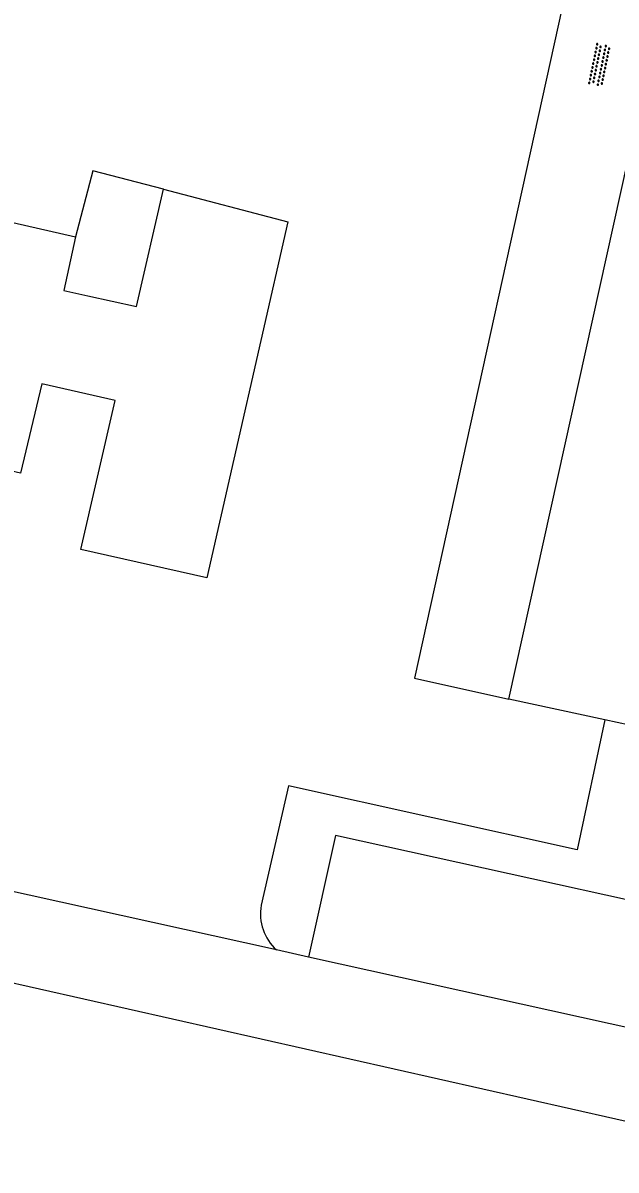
# Model space of a CAD drawing. Extents: x 124000 to 129000, y 395500 to 397503.
# Drawn here: x 128597.6 to 128627.7, y 396978.7 to 397036.9 of the extents above; entities that cross this region are included whole.
import ezdxf

# ---------------------------------------------------------------- set-up
doc = ezdxf.new("R2010")
doc.units = 0
for name, color, linetype in [('gg-bbg-hoofdgebouw', 7, 'Continuous'), ('gg-bbg-luifel en loopbrug', 7, 'Continuous'), ('gg-knt-verharding', 7, 'Continuous'), ('gt-symb-overige verharding', 7, 'Continuous')]:
    doc.layers.add(name, color=color, linetype=linetype)

# ---------------------------------------------------------------- blocks, each defined once
blk = doc.blocks.new('gt0-OVH')
at = {"layer": 'gt-symb-overige verharding'}
for points in [[(-0.972, 0.298), (-0.967, 0.308), (-0.965, 0.319), (-0.966, 0.33), (-0.971, 0.34), (-0.978, 0.348), (-0.988, 0.353), (-0.999, 0.355), (-1.01, 0.354), (-1.02, 0.349), (-1.028, 0.342), (-1.033, 0.332), (-1.035, 0.321), (-1.034, 0.31), (-1.029, 0.3), (-1.022, 0.292), (-1.012, 0.287), (-1.001, 0.285), (-0.99, 0.286), (-0.98, 0.291)], [(-0.872, 0.106), (-0.867, 0.116), (-0.865, 0.126), (-0.866, 0.137), (-0.871, 0.147), (-0.878, 0.156), (-0.888, 0.161), (-0.899, 0.163), (-0.91, 0.162), (-0.92, 0.157), (-0.928, 0.15), (-0.933, 0.14), (-0.935, 0.129), (-0.934, 0.118), (-0.929, 0.108), (-0.922, 0.1), (-0.912, 0.095), (-0.901, 0.092), (-0.89, 0.094), (-0.88, 0.098)], [(-0.772, 0.298), (-0.767, 0.308), (-0.765, 0.319), (-0.766, 0.33), (-0.771, 0.34), (-0.778, 0.348), (-0.788, 0.353), (-0.799, 0.355), (-0.81, 0.354), (-0.82, 0.349), (-0.828, 0.342), (-0.833, 0.332), (-0.835, 0.321), (-0.834, 0.31), (-0.829, 0.3), (-0.822, 0.292), (-0.812, 0.287), (-0.801, 0.285), (-0.79, 0.286), (-0.78, 0.291)], [(-0.672, 0.106), (-0.667, 0.116), (-0.665, 0.126), (-0.666, 0.137), (-0.671, 0.147), (-0.678, 0.156), (-0.688, 0.161), (-0.699, 0.163), (-0.71, 0.162), (-0.72, 0.157), (-0.728, 0.15), (-0.733, 0.14), (-0.735, 0.129), (-0.734, 0.118), (-0.729, 0.108), (-0.722, 0.1), (-0.712, 0.095), (-0.701, 0.092), (-0.69, 0.094), (-0.68, 0.098)], [(-0.572, 0.298), (-0.567, 0.308), (-0.565, 0.319), (-0.566, 0.33), (-0.571, 0.34), (-0.578, 0.348), (-0.588, 0.353), (-0.599, 0.355), (-0.61, 0.354), (-0.62, 0.349), (-0.628, 0.342), (-0.633, 0.332), (-0.635, 0.321), (-0.634, 0.31), (-0.629, 0.3), (-0.622, 0.292), (-0.612, 0.287), (-0.601, 0.285), (-0.59, 0.286), (-0.58, 0.291)], [(-0.472, 0.106), (-0.467, 0.116), (-0.465, 0.126), (-0.466, 0.137), (-0.471, 0.147), (-0.478, 0.156), (-0.488, 0.161), (-0.499, 0.163), (-0.51, 0.162), (-0.52, 0.157), (-0.528, 0.15), (-0.533, 0.14), (-0.535, 0.129), (-0.534, 0.118), (-0.529, 0.108), (-0.522, 0.1), (-0.512, 0.095), (-0.501, 0.092), (-0.49, 0.094), (-0.48, 0.098)], [(-0.372, 0.298), (-0.367, 0.308), (-0.365, 0.319), (-0.366, 0.33), (-0.371, 0.34), (-0.378, 0.348), (-0.388, 0.353), (-0.399, 0.355), (-0.41, 0.354), (-0.42, 0.349), (-0.428, 0.342), (-0.433, 0.332), (-0.435, 0.321), (-0.434, 0.31), (-0.429, 0.3), (-0.422, 0.292), (-0.412, 0.287), (-0.401, 0.285), (-0.39, 0.286), (-0.38, 0.291)], [(-0.272, 0.106), (-0.267, 0.116), (-0.265, 0.126), (-0.266, 0.137), (-0.271, 0.147), (-0.278, 0.156), (-0.288, 0.161), (-0.299, 0.163), (-0.31, 0.162), (-0.32, 0.157), (-0.328, 0.15), (-0.333, 0.14), (-0.335, 0.129), (-0.334, 0.118), (-0.329, 0.108), (-0.322, 0.1), (-0.312, 0.095), (-0.301, 0.092), (-0.29, 0.094), (-0.28, 0.098)], [(-0.172, 0.298), (-0.167, 0.308), (-0.165, 0.319), (-0.166, 0.33), (-0.171, 0.34), (-0.178, 0.348), (-0.188, 0.353), (-0.199, 0.355), (-0.21, 0.354), (-0.22, 0.349), (-0.228, 0.342), (-0.233, 0.332), (-0.235, 0.321), (-0.234, 0.31), (-0.229, 0.3), (-0.222, 0.292), (-0.212, 0.287), (-0.201, 0.285), (-0.19, 0.286), (-0.18, 0.291)], [(-0.072, 0.106), (-0.067, 0.116), (-0.065, 0.126), (-0.066, 0.137), (-0.071, 0.147), (-0.078, 0.156), (-0.088, 0.161), (-0.099, 0.163), (-0.11, 0.162), (-0.12, 0.157), (-0.128, 0.15), (-0.133, 0.14), (-0.135, 0.129), (-0.134, 0.118), (-0.129, 0.108), (-0.122, 0.1), (-0.112, 0.095), (-0.101, 0.092), (-0.09, 0.094), (-0.08, 0.098)], [(0.028, 0.298), (0.033, 0.308), (0.035, 0.319), (0.034, 0.33), (0.029, 0.34), (0.022, 0.348), (0.012, 0.353), (0.001, 0.355), (-0.01, 0.354), (-0.02, 0.349), (-0.028, 0.342), (-0.033, 0.332), (-0.035, 0.321), (-0.034, 0.31), (-0.029, 0.3), (-0.022, 0.292), (-0.012, 0.287), (-0.001, 0.285), (0.01, 0.286), (0.02, 0.291)], [(0.128, 0.106), (0.133, 0.116), (0.135, 0.126), (0.134, 0.137), (0.129, 0.147), (0.122, 0.156), (0.112, 0.161), (0.101, 0.163), (0.09, 0.162), (0.08, 0.157), (0.072, 0.15), (0.067, 0.14), (0.065, 0.129), (0.066, 0.118), (0.071, 0.108), (0.078, 0.1), (0.088, 0.095), (0.099, 0.092), (0.11, 0.094), (0.12, 0.098)], [(0.228, 0.298), (0.233, 0.308), (0.235, 0.319), (0.234, 0.33), (0.229, 0.34), (0.222, 0.348), (0.212, 0.353), (0.201, 0.355), (0.19, 0.354), (0.18, 0.349), (0.172, 0.342), (0.167, 0.332), (0.165, 0.321), (0.166, 0.31), (0.171, 0.3), (0.178, 0.292), (0.188, 0.287), (0.199, 0.285), (0.21, 0.286), (0.22, 0.291)], [(0.328, 0.106), (0.333, 0.116), (0.335, 0.126), (0.334, 0.137), (0.329, 0.147), (0.322, 0.156), (0.312, 0.161), (0.301, 0.163), (0.29, 0.162), (0.28, 0.157), (0.272, 0.15), (0.267, 0.14), (0.265, 0.129), (0.266, 0.118), (0.271, 0.108), (0.278, 0.1), (0.288, 0.095), (0.299, 0.092), (0.31, 0.094), (0.32, 0.098)], [(0.428, 0.298), (0.433, 0.308), (0.435, 0.319), (0.434, 0.33), (0.429, 0.34), (0.422, 0.348), (0.412, 0.353), (0.401, 0.355), (0.39, 0.354), (0.38, 0.349), (0.372, 0.342), (0.367, 0.332), (0.365, 0.321), (0.366, 0.31), (0.371, 0.3), (0.378, 0.292), (0.388, 0.287), (0.399, 0.285), (0.41, 0.286), (0.42, 0.291)], [(0.528, 0.106), (0.533, 0.116), (0.535, 0.126), (0.534, 0.137), (0.529, 0.147), (0.522, 0.156), (0.512, 0.161), (0.501, 0.163), (0.49, 0.162), (0.48, 0.157), (0.472, 0.15), (0.467, 0.14), (0.465, 0.129), (0.466, 0.118), (0.471, 0.108), (0.478, 0.1), (0.488, 0.095), (0.499, 0.092), (0.51, 0.094), (0.52, 0.098)], [(0.628, 0.298), (0.633, 0.308), (0.635, 0.319), (0.634, 0.33), (0.629, 0.34), (0.622, 0.348), (0.612, 0.353), (0.601, 0.355), (0.59, 0.354), (0.58, 0.349), (0.572, 0.342), (0.567, 0.332), (0.565, 0.321), (0.566, 0.31), (0.571, 0.3), (0.578, 0.292), (0.588, 0.287), (0.599, 0.285), (0.61, 0.286), (0.62, 0.291)], [(0.728, 0.106), (0.733, 0.116), (0.735, 0.126), (0.734, 0.137), (0.729, 0.147), (0.722, 0.156), (0.712, 0.161), (0.701, 0.163), (0.69, 0.162), (0.68, 0.157), (0.672, 0.15), (0.667, 0.14), (0.665, 0.129), (0.666, 0.118), (0.671, 0.108), (0.678, 0.1), (0.688, 0.095), (0.699, 0.092), (0.71, 0.094), (0.72, 0.098)], [(0.828, 0.298), (0.833, 0.308), (0.835, 0.319), (0.834, 0.33), (0.829, 0.34), (0.822, 0.348), (0.812, 0.353), (0.801, 0.355), (0.79, 0.354), (0.78, 0.349), (0.772, 0.342), (0.767, 0.332), (0.765, 0.321), (0.766, 0.31), (0.771, 0.3), (0.778, 0.292), (0.788, 0.287), (0.799, 0.285), (0.81, 0.286), (0.82, 0.291)], [(0.928, 0.106), (0.933, 0.116), (0.935, 0.126), (0.934, 0.137), (0.929, 0.147), (0.922, 0.156), (0.912, 0.161), (0.901, 0.163), (0.89, 0.162), (0.88, 0.157), (0.872, 0.15), (0.867, 0.14), (0.865, 0.129), (0.866, 0.118), (0.871, 0.108), (0.878, 0.1), (0.888, 0.095), (0.899, 0.092), (0.91, 0.094), (0.92, 0.098)], [(1.028, 0.298), (1.033, 0.308), (1.035, 0.319), (1.034, 0.33), (1.029, 0.34), (1.022, 0.348), (1.012, 0.353), (1.001, 0.355), (0.99, 0.354), (0.98, 0.349), (0.972, 0.342), (0.967, 0.332), (0.965, 0.321), (0.966, 0.31), (0.971, 0.3), (0.978, 0.292), (0.988, 0.287), (0.999, 0.285), (1.01, 0.286), (1.02, 0.291)], [(-0.972, -0.142), (-0.967, -0.132), (-0.965, -0.121), (-0.966, -0.11), (-0.971, -0.1), (-0.978, -0.092), (-0.988, -0.087), (-0.999, -0.085), (-1.01, -0.086), (-1.02, -0.091), (-1.028, -0.098), (-1.033, -0.108), (-1.035, -0.119), (-1.034, -0.13), (-1.029, -0.14), (-1.022, -0.148), (-1.012, -0.153), (-1.001, -0.155), (-0.99, -0.154), (-0.98, -0.149)], [(-0.872, -0.334), (-0.867, -0.324), (-0.865, -0.314), (-0.866, -0.303), (-0.871, -0.293), (-0.878, -0.284), (-0.888, -0.279), (-0.899, -0.277), (-0.91, -0.278), (-0.92, -0.283), (-0.928, -0.29), (-0.933, -0.3), (-0.935, -0.311), (-0.934, -0.322), (-0.929, -0.332), (-0.922, -0.34), (-0.912, -0.345), (-0.901, -0.348), (-0.89, -0.346), (-0.88, -0.342)], [(-0.772, -0.142), (-0.767, -0.132), (-0.765, -0.121), (-0.766, -0.11), (-0.771, -0.1), (-0.778, -0.092), (-0.788, -0.087), (-0.799, -0.085), (-0.81, -0.086), (-0.82, -0.091), (-0.828, -0.098), (-0.833, -0.108), (-0.835, -0.119), (-0.834, -0.13), (-0.829, -0.14), (-0.822, -0.148), (-0.812, -0.153), (-0.801, -0.155), (-0.79, -0.154), (-0.78, -0.149)], [(-0.672, -0.334), (-0.667, -0.324), (-0.665, -0.314), (-0.666, -0.303), (-0.671, -0.293), (-0.678, -0.284), (-0.688, -0.279), (-0.699, -0.277), (-0.71, -0.278), (-0.72, -0.283), (-0.728, -0.29), (-0.733, -0.3), (-0.735, -0.311), (-0.734, -0.322), (-0.729, -0.332), (-0.722, -0.34), (-0.712, -0.345), (-0.701, -0.348), (-0.69, -0.346), (-0.68, -0.342)], [(-0.572, -0.142), (-0.567, -0.132), (-0.565, -0.121), (-0.566, -0.11), (-0.571, -0.1), (-0.578, -0.092), (-0.588, -0.087), (-0.599, -0.085), (-0.61, -0.086), (-0.62, -0.091), (-0.628, -0.098), (-0.633, -0.108), (-0.635, -0.119), (-0.634, -0.13), (-0.629, -0.14), (-0.622, -0.148), (-0.612, -0.153), (-0.601, -0.155), (-0.59, -0.154), (-0.58, -0.149)], [(-0.472, -0.334), (-0.467, -0.324), (-0.465, -0.314), (-0.466, -0.303), (-0.471, -0.293), (-0.478, -0.284), (-0.488, -0.279), (-0.499, -0.277), (-0.51, -0.278), (-0.52, -0.283), (-0.528, -0.29), (-0.533, -0.3), (-0.535, -0.311), (-0.534, -0.322), (-0.529, -0.332), (-0.522, -0.34), (-0.512, -0.345), (-0.501, -0.348), (-0.49, -0.346), (-0.48, -0.342)], [(-0.372, -0.142), (-0.367, -0.132), (-0.365, -0.121), (-0.366, -0.11), (-0.371, -0.1), (-0.378, -0.092), (-0.388, -0.087), (-0.399, -0.085), (-0.41, -0.086), (-0.42, -0.091), (-0.428, -0.098), (-0.433, -0.108), (-0.435, -0.119), (-0.434, -0.13), (-0.429, -0.14), (-0.422, -0.148), (-0.412, -0.153), (-0.401, -0.155), (-0.39, -0.154), (-0.38, -0.149)], [(-0.272, -0.334), (-0.267, -0.324), (-0.265, -0.314), (-0.266, -0.303), (-0.271, -0.293), (-0.278, -0.284), (-0.288, -0.279), (-0.299, -0.277), (-0.31, -0.278), (-0.32, -0.283), (-0.328, -0.29), (-0.333, -0.3), (-0.335, -0.311), (-0.334, -0.322), (-0.329, -0.332), (-0.322, -0.34), (-0.312, -0.345), (-0.301, -0.348), (-0.29, -0.346), (-0.28, -0.342)], [(-0.172, -0.142), (-0.167, -0.132), (-0.165, -0.121), (-0.166, -0.11), (-0.171, -0.1), (-0.178, -0.092), (-0.188, -0.087), (-0.199, -0.085), (-0.21, -0.086), (-0.22, -0.091), (-0.228, -0.098), (-0.233, -0.108), (-0.235, -0.119), (-0.234, -0.13), (-0.229, -0.14), (-0.222, -0.148), (-0.212, -0.153), (-0.201, -0.155), (-0.19, -0.154), (-0.18, -0.149)], [(-0.072, -0.334), (-0.067, -0.324), (-0.065, -0.314), (-0.066, -0.303), (-0.071, -0.293), (-0.078, -0.284), (-0.088, -0.279), (-0.099, -0.277), (-0.11, -0.278), (-0.12, -0.283), (-0.128, -0.29), (-0.133, -0.3), (-0.135, -0.311), (-0.134, -0.322), (-0.129, -0.332), (-0.122, -0.34), (-0.112, -0.345), (-0.101, -0.348), (-0.09, -0.346), (-0.08, -0.342)], [(0.028, -0.142), (0.033, -0.132), (0.035, -0.121), (0.034, -0.11), (0.029, -0.1), (0.022, -0.092), (0.012, -0.087), (0.001, -0.085), (-0.01, -0.086), (-0.02, -0.091), (-0.028, -0.098), (-0.033, -0.108), (-0.035, -0.119), (-0.034, -0.13), (-0.029, -0.14), (-0.022, -0.148), (-0.012, -0.153), (-0.001, -0.155), (0.01, -0.154), (0.02, -0.149)], [(0.128, -0.334), (0.133, -0.324), (0.135, -0.314), (0.134, -0.303), (0.129, -0.293), (0.122, -0.284), (0.112, -0.279), (0.101, -0.277), (0.09, -0.278), (0.08, -0.283), (0.072, -0.29), (0.067, -0.3), (0.065, -0.311), (0.066, -0.322), (0.071, -0.332), (0.078, -0.34), (0.088, -0.345), (0.099, -0.348), (0.11, -0.346), (0.12, -0.342)], [(0.228, -0.142), (0.233, -0.132), (0.235, -0.121), (0.234, -0.11), (0.229, -0.1), (0.222, -0.092), (0.212, -0.087), (0.201, -0.085), (0.19, -0.086), (0.18, -0.091), (0.172, -0.098), (0.167, -0.108), (0.165, -0.119), (0.166, -0.13), (0.171, -0.14), (0.178, -0.148), (0.188, -0.153), (0.199, -0.155), (0.21, -0.154), (0.22, -0.149)], [(0.328, -0.334), (0.333, -0.324), (0.335, -0.314), (0.334, -0.303), (0.329, -0.293), (0.322, -0.284), (0.312, -0.279), (0.301, -0.277), (0.29, -0.278), (0.28, -0.283), (0.272, -0.29), (0.267, -0.3), (0.265, -0.311), (0.266, -0.322), (0.271, -0.332), (0.278, -0.34), (0.288, -0.345), (0.299, -0.348), (0.31, -0.346), (0.32, -0.342)], [(0.428, -0.142), (0.433, -0.132), (0.435, -0.121), (0.434, -0.11), (0.429, -0.1), (0.422, -0.092), (0.412, -0.087), (0.401, -0.085), (0.39, -0.086), (0.38, -0.091), (0.372, -0.098), (0.367, -0.108), (0.365, -0.119), (0.366, -0.13), (0.371, -0.14), (0.378, -0.148), (0.388, -0.153), (0.399, -0.155), (0.41, -0.154), (0.42, -0.149)], [(0.528, -0.334), (0.533, -0.324), (0.535, -0.314), (0.534, -0.303), (0.529, -0.293), (0.522, -0.284), (0.512, -0.279), (0.501, -0.277), (0.49, -0.278), (0.48, -0.283), (0.472, -0.29), (0.467, -0.3), (0.465, -0.311), (0.466, -0.322), (0.471, -0.332), (0.478, -0.34), (0.488, -0.345), (0.499, -0.348), (0.51, -0.346), (0.52, -0.342)], [(0.628, -0.142), (0.633, -0.132), (0.635, -0.121), (0.634, -0.11), (0.629, -0.1), (0.622, -0.092), (0.612, -0.087), (0.601, -0.085), (0.59, -0.086), (0.58, -0.091), (0.572, -0.098), (0.567, -0.108), (0.565, -0.119), (0.566, -0.13), (0.571, -0.14), (0.578, -0.148), (0.588, -0.153), (0.599, -0.155), (0.61, -0.154), (0.62, -0.149)], [(0.728, -0.334), (0.733, -0.324), (0.735, -0.314), (0.734, -0.303), (0.729, -0.293), (0.722, -0.284), (0.712, -0.279), (0.701, -0.277), (0.69, -0.278), (0.68, -0.283), (0.672, -0.29), (0.667, -0.3), (0.665, -0.311), (0.666, -0.322), (0.671, -0.332), (0.678, -0.34), (0.688, -0.345), (0.699, -0.348), (0.71, -0.346), (0.72, -0.342)], [(0.828, -0.142), (0.833, -0.132), (0.835, -0.121), (0.834, -0.11), (0.829, -0.1), (0.822, -0.092), (0.812, -0.087), (0.801, -0.085), (0.79, -0.086), (0.78, -0.091), (0.772, -0.098), (0.767, -0.108), (0.765, -0.119), (0.766, -0.13), (0.771, -0.14), (0.778, -0.148), (0.788, -0.153), (0.799, -0.155), (0.81, -0.154), (0.82, -0.149)], [(0.928, -0.334), (0.933, -0.324), (0.935, -0.314), (0.934, -0.303), (0.929, -0.293), (0.922, -0.284), (0.912, -0.279), (0.901, -0.277), (0.89, -0.278), (0.88, -0.283), (0.872, -0.29), (0.867, -0.3), (0.865, -0.311), (0.866, -0.322), (0.871, -0.332), (0.878, -0.34), (0.888, -0.345), (0.899, -0.348), (0.91, -0.346), (0.92, -0.342)], [(1.028, -0.142), (1.033, -0.132), (1.035, -0.121), (1.034, -0.11), (1.029, -0.1), (1.022, -0.092), (1.012, -0.087), (1.001, -0.085), (0.99, -0.086), (0.98, -0.091), (0.972, -0.098), (0.967, -0.108), (0.965, -0.119), (0.966, -0.13), (0.971, -0.14), (0.978, -0.148), (0.988, -0.153), (0.999, -0.155), (1.01, -0.154), (1.02, -0.149)]]:
    blk.add_lwpolyline(points, close=True, dxfattribs=at)

msp = doc.modelspace()

# ---------------------------------------------------------------- linework, layer by layer
at = {"layer": 'gg-bbg-hoofdgebouw'}
for points in [[(128583.795, 397039.646), (128583.086, 397036.528), (128583.193, 397036.504), (128583.169, 397036.396), (128585.902, 397035.786), (128586.555, 397038.611), (128592.532, 397037.23), (128590.493, 397028.214), (128590.659, 397027.968), (128590.765, 397027.944), (128590.749, 397027.841), (128593.785, 397027.135), (128593.872, 397027.515), (128600.254, 397026.056)], [(128604.705, 397028.471), (128611.027, 397026.818), (128606.909, 397008.745), (128600.523, 397010.194), (128602.254, 397017.749), (128598.534, 397018.591), (128597.463, 397014.069), (128587.743, 397016.313), (128585.717, 397007.34), (128579.762, 397008.684), (128580.36, 397011.39), (128556.03, 397017.07), (128558.233, 397026.815)], [(128600.254, 397026.056), (128599.65, 397023.341), (128600.871, 397023.07), (128603.35, 397022.518), (128604.705, 397028.471)]]:
    msp.add_lwpolyline(points, dxfattribs=at)
at = {"layer": 'gg-bbg-luifel en loopbrug'}
msp.add_lwpolyline([(128604.705, 397028.471), (128601.13, 397029.406), (128600.254, 397026.056)], dxfattribs=at)
at = {"layer": 'gg-knt-verharding'}
for p, q in [((128622.238, 397002.586), (128638.898, 397078.098)), ((128610.441, 396989.863), (128529.469, 397007.776)), ((128627.103, 397001.543), (128622.238, 397002.586)), ((128629.369, 397001.057), (128627.103, 397001.543)), ((128612.077, 396989.501), (128610.441, 396989.863)), ((128633.906, 396984.672), (128612.077, 396989.501))]:
    msp.add_line(p, q, dxfattribs=at)
for points in [[(128638.898, 397078.098), (128634.061, 397079.128), (128617.446, 397003.66), (128622.238, 397002.586)], [(128627.103, 397001.543), (128625.695, 396994.95), (128611.05, 396998.195), (128609.667, 396992.127)], [(128638.423, 396990.16), (128613.443, 396995.674), (128612.077, 396989.501)], [(128657.582, 396973.248), (128645.66, 396977.215), (128580.407, 396991.928)]]:
    msp.add_lwpolyline(points, dxfattribs=at)
msp.add_arc((128612.114, 396991.699), 2.484, 170.08169, 227.66664, dxfattribs=at)

# ---------------------------------------------------------------- block references
at = {"layer": 'gt-symb-overige verharding', "rotation": 78.34159837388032}
msp.add_blockref('gt0-OVH', (128626.833, 397034.785), dxfattribs=at)

doc.saveas('drawing.dxf')
